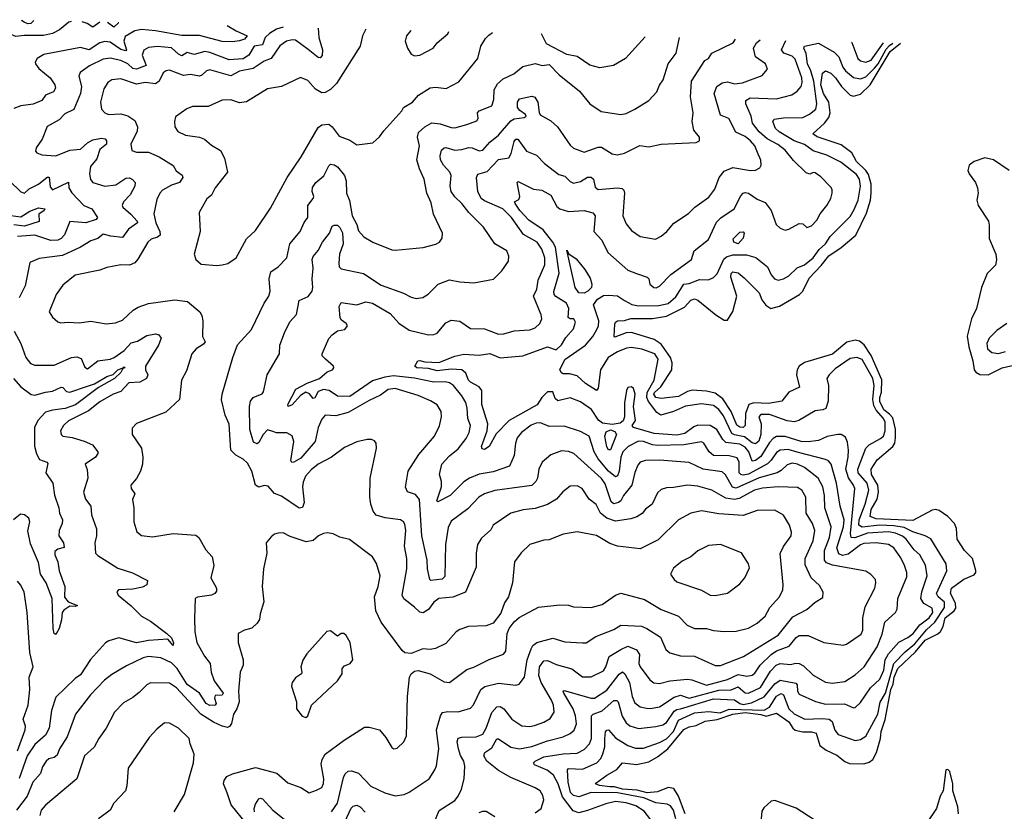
# Model space of a CAD drawing. Extents: x 1552294 to 1694791, y 811929 to 917222.
# Tile 640 of 643: x 1683688 to 1689317, y 909878 to 914407. Entities that reach past the tile are written whole.
import ezdxf

# ---------------------------------------------------------------- set-up
doc = ezdxf.new("R2010")
doc.units = 0

msp = doc.modelspace()

# ---------------------------------------------------------------- linework, layer by layer
at = {"layer": '0CON10XD'}
for points in [[(1683982.1, 914396.3), (1683967.7, 914392.3), (1683915, 914348.5), (1683875, 914328.6), (1683822.8, 914317.2), (1683712.5, 914317.5), (1683665, 914310.6), (1683595, 914341.2), (1683561.2, 914395), (1683543.8, 914407.2)], [(1684874.8, 914373), (1684925, 914342.7), (1684987.8, 914315), (1684972.9, 914295), (1684944, 914286), (1684905, 914280.5), (1684845, 914282.9), (1684715, 914317.3), (1684615, 914317), (1684465, 914344.1), (1684385, 914351.6), (1684345, 914342.5), (1684289.8, 914310.2), (1684283, 914285), (1684298, 914235), (1684295, 914229.4), (1684265, 914237), (1684205, 914277.8), (1684175, 914282.7), (1684145, 914274.2), (1684085, 914235.2), (1684035, 914247.1), (1683825, 914207.9), (1683787.1, 914185), (1683775.7, 914165), (1683778.1, 914155), (1683797.1, 914127.1), (1683861.5, 914075), (1683888.2, 914035), (1683891.5, 914015), (1683880.8, 913995), (1683835.5, 913974.5), (1683814.4, 913945.6), (1683765.3, 913924.7), (1683695, 913914.5), (1683655, 913898.9)], [(1683767.6, 914401.6), (1683751.2, 914385), (1683735, 914383.5), (1683713.5, 914393.5), (1683698.4, 914403.3)], [(1684145.6, 914392.2), (1684105, 914364), (1684073.8, 914385), (1684045.6, 914394.7)], [(1684255, 914389.4), (1684251.7, 914388.3), (1684225, 914363.5), (1684189.5, 914391.1)], [(1685395, 914359.3), (1685397.2, 914305), (1685418.2, 914235), (1685417.6, 914202.4), (1685405, 914188.9), (1685395, 914190.9), (1685337.5, 914237.5), (1685265, 914289.3), (1685245, 914292.5), (1685213.8, 914285), (1685175, 914256.7), (1685125, 914185.9), (1685085, 914170), (1685022.3, 914127.7), (1684945, 914111.8), (1684895, 914086.7), (1684775, 914120), (1684755, 914115.4), (1684729.4, 914090.6), (1684715.2, 914084.8), (1684665, 914092.9), (1684625, 914087.3), (1684545, 914118.5), (1684525, 914114.5), (1684507.4, 914102.6), (1684484.7, 914055), (1684465, 914039.5), (1684405, 914048.7), (1684355, 914037.5), (1684265, 914069.6), (1684215, 914062.7), (1684191.3, 914048.7), (1684168, 914012), (1684149.6, 913935), (1684155, 913896.2), (1684174.7, 913874.7), (1684194.6, 913864.6), (1684265, 913868.8), (1684305, 913856.7), (1684345, 913829.5), (1684361.8, 913795), (1684359.8, 913770.2), (1684323.8, 913695), (1684328.7, 913658.7), (1684355, 913649.1), (1684425, 913648.4), (1684485, 913621.8), (1684565, 913572.5), (1684582.8, 913542.8), (1684617.3, 913517.3), (1684620.5, 913505), (1684600.8, 913475), (1684555, 913461.1), (1684505, 913431.5), (1684489.1, 913415), (1684471.6, 913378.4), (1684453.8, 913296.2), (1684465.6, 913245), (1684489.7, 913195), (1684490.4, 913175), (1684475, 913163.3), (1684438.9, 913151.1), (1684419.5, 913135), (1684363.5, 913036.5), (1684345, 913015.5), (1684316.3, 913003.7), (1684265, 913004.6), (1684185, 912990), (1684145, 912974.4), (1684005, 912946), (1683935, 912888), (1683895.5, 912835), (1683856.2, 912735), (1683875.6, 912705.6), (1683905, 912679.2), (1683922.4, 912672.4), (1683965, 912677.1), (1684026.8, 912673.2), (1684095, 912683.3), (1684182.7, 912667.3), (1684235, 912672.2), (1684275, 912688.1), (1684337.1, 912745), (1684365, 912762.9), (1684425, 912783.8), (1684575, 912804.6), (1684648, 912795), (1684718.1, 912735), (1684728.9, 912715), (1684734.5, 912685), (1684732, 912595), (1684748, 912565), (1684739.4, 912550.6), (1684697.5, 912525), (1684672.5, 912495), (1684641.7, 912398.3), (1684613.1, 912345), (1684601.2, 912235), (1684522.5, 912162.5), (1684355, 912097.5), (1684330.3, 912069.7), (1684330.8, 912035), (1684384.2, 911955), (1684392, 911905), (1684390, 911865), (1684378.8, 911825), (1684355, 911783.3), (1684322.5, 911745), (1684325.8, 911725), (1684345.5, 911695), (1684332.7, 911662.7), (1684340.6, 911615), (1684340.6, 911535), (1684357.6, 911477.6), (1684385, 911457.1), (1684447.9, 911447.9), (1684565, 911468.5), (1684695, 911457.5), (1684712, 911445), (1684751.9, 911375), (1684788.1, 911335), (1684798.1, 911285), (1684781.1, 911215), (1684812.9, 911155), (1684812.7, 911137.3), (1684804, 911125), (1684785, 911115.6), (1684705, 911104), (1684690, 911095), (1684686.9, 910983.1), (1684689.4, 910905), (1684700.5, 910845), (1684745.2, 910765.2), (1684777.5, 910725), (1684783.1, 910675), (1684800, 910625), (1684851.6, 910555), (1684846.2, 910543.8), (1684805, 910541.5), (1684802.4, 910525), (1684811.2, 910495), (1684805, 910485.5), (1684775, 910484.3), (1684754.7, 910494.7), (1684716.1, 910555), (1684645, 910604.4), (1684588.5, 910695), (1684555, 910727.5), (1684495, 910757.3), (1684425, 910764.7), (1684393.4, 910756.6), (1684299.2, 910710.8), (1684215, 910661.4), (1684171.7, 910628.3), (1684092.4, 910545), (1684006.4, 910435), (1683991.7, 910391.7), (1683959.5, 910305), (1683915.8, 910235), (1683901.2, 910198.8), (1683885, 910185.9), (1683855, 910178.8), (1683839.1, 910165), (1683817.7, 910132.3), (1683805.7, 910094.3), (1683762.1, 910045), (1683730.3, 909965), (1683669.2, 909885)], [(1685194.7, 914364.6), (1685155, 914353.2), (1685115, 914328.3), (1685091, 914305), (1685075.8, 914264.2), (1685028.2, 914255), (1684997.6, 914205), (1684965, 914184), (1684885, 914178.3), (1684775, 914219.6), (1684745.7, 914224.3), (1684685, 914207.5), (1684645, 914219.6), (1684615, 914200.3), (1684595, 914210), (1684555, 914245.2), (1684475, 914254.7), (1684425, 914247.3), (1684397.3, 914232.7), (1684388.2, 914205), (1684411.3, 914145), (1684355, 914123.2), (1684335, 914128.8), (1684305, 914155.2), (1684265, 914173.3), (1684205, 914186.5), (1684165, 914180.7), (1684086.7, 914143.3), (1684032.5, 914105), (1684026.2, 914085), (1684040.8, 914025), (1684035.2, 913984.8), (1683997.4, 913892.6), (1683945, 913868.5), (1683912.9, 913835), (1683845, 913796.7), (1683815.6, 913724.4), (1683781.1, 913675), (1683777.3, 913655), (1683785.6, 913645), (1683815, 913633.1), (1683895, 913629), (1683975, 913661.2), (1684035, 913665.5), (1684075, 913703.3), (1684105, 913719.4), (1684155, 913729.3), (1684176, 913726), (1684184.4, 913715), (1684184.3, 913695), (1684145.7, 913664.3), (1684128.2, 913611.8), (1684093.1, 913566.9), (1684086, 913525), (1684093.4, 913493.4), (1684106.2, 913476.2), (1684175, 913454.7), (1684237.1, 913462.9), (1684295, 913501.1), (1684315, 913502.2), (1684333.4, 913493.4), (1684347.1, 913475), (1684345.6, 913455), (1684318.6, 913405), (1684281.8, 913365), (1684273.5, 913345), (1684276.7, 913335), (1684323.9, 913295), (1684360, 913255), (1684360.5, 913245), (1684310.4, 913209.6), (1684275, 913160.7), (1684207.8, 913167.8), (1684165, 913180.6), (1684134, 913156), (1684095, 913142.9), (1684035, 913105.9), (1683932.2, 913057.8), (1683798.5, 913041.5), (1683745, 913017.5), (1683719.1, 912885), (1683685, 912815.6)], [(1685666.4, 914352.1), (1685647.9, 914315), (1685634.4, 914255), (1685498.8, 914041.2), (1685465, 914007.8), (1685435, 913990.8), (1685415, 913988), (1685379.8, 914009.8), (1685335, 914058.9), (1685293, 914077), (1685185, 914025.6), (1685105, 914011.9), (1684985, 913938.1), (1684945, 913932), (1684895, 913948.9), (1684845, 913946.9), (1684765, 913910.6), (1684675, 913910), (1684643, 913897), (1684578.8, 913851.2), (1684571.9, 913825), (1684574.3, 913795), (1684591.7, 913768.3), (1684635, 913745.6), (1684715, 913735.6), (1684744.5, 913724.5), (1684785, 913689.2), (1684835, 913659.2), (1684859.1, 913615), (1684876, 913535), (1684805.4, 913444.6), (1684785, 913402.9), (1684758.3, 913381.7), (1684714.2, 913305), (1684718.6, 913195), (1684685.7, 913065), (1684694.5, 913034.5), (1684725, 913009.2), (1684815, 913000), (1684845, 913004.2), (1684877.4, 913012.6), (1684924.6, 913045.4), (1684985, 913153.3), (1685035, 913200.8), (1685120.9, 913329.1), (1685216.4, 913503.6), (1685296.6, 913623.4), (1685395, 913790.5), (1685415, 913805.6), (1685455, 913808.6), (1685473.8, 913793.8), (1685515, 913741.4), (1685575, 913717.1), (1685615, 913691.9), (1685707.3, 913702.7), (1685745, 913736.2), (1685768.7, 913771.3), (1685872.9, 913885), (1685882.5, 913905), (1685932.7, 913935), (1685968.1, 913975), (1686035, 914016.9), (1686065, 914020.4), (1686126.6, 914013.4), (1686199.3, 914050.7), (1686306.7, 914185), (1686324.4, 914255), (1686351.2, 914298.8), (1686370.7, 914319.3), (1686391.8, 914333)], [(1685923.2, 914345.3), (1685900, 914315), (1685892.5, 914285), (1685904.2, 914244.2), (1685925, 914210), (1685945, 914200.8), (1685975, 914204.3), (1686051.2, 914245), (1686073.8, 914275), (1686135, 914326.2), (1686141.1, 914339.6)], [(1687264, 914309.9), (1687151.2, 914185), (1687082.5, 914145), (1687005, 914132), (1686947, 914147), (1686875, 914195.8), (1686815, 914208.8), (1686699.7, 914269.7), (1686671.5, 914325.6)], [(1685470.6, 909875), (1685505, 909925.6), (1685538.5, 910071.5), (1685547.8, 910092.2), (1685565, 910108.1), (1685585, 910110.6), (1685625, 910097.5), (1685695, 910022.3), (1685775, 909984.6), (1685835, 909966.2), (1685885, 909975.6), (1685915, 909988.9), (1686029.2, 910065), (1686061.9, 910115), (1686071.2, 910138.8), (1686083.3, 910235), (1686070.4, 910345), (1686092.9, 910425), (1686105.3, 910444.7), (1686135, 910450.3), (1686195, 910447.3), (1686265, 910467.8), (1686282.6, 910487.4), (1686324.2, 910575.8), (1686346.9, 910593.1), (1686425, 910612.2), (1686525, 910600.5), (1686543.6, 910606.4), (1686574.6, 910645.4), (1686589, 910745), (1686611.8, 910808.2), (1686622.4, 910827.6), (1686645, 910844.7), (1686735, 910869.6), (1686805, 910847.5), (1686905, 910842.5), (1686927.3, 910842.7), (1686981.3, 910878.7), (1687085, 910918.2), (1687125, 910943.1), (1687242.8, 910937.2), (1687272.9, 910925), (1687352.2, 910875), (1687381.9, 910805), (1687405.4, 910785.4), (1687465, 910768.5), (1687545.3, 910765.3), (1687665, 910711.8), (1687695, 910712), (1687826.4, 910763.6), (1688024.1, 910885.9), (1688108.5, 910991.5), (1688187.6, 911032.4), (1688236, 911075), (1688279.1, 911100.9), (1688281.2, 911131.2), (1688261.2, 911171.2), (1688213.5, 911213.5), (1688179.1, 911289.1), (1688177.8, 911325), (1688223.6, 911426.4), (1688233.2, 911485), (1688220.8, 911525), (1688185.3, 911585), (1688182.9, 911675), (1688159.6, 911715), (1688135, 911731.2), (1688025, 911734), (1687935, 911728), (1687889.5, 911715), (1687802.1, 911667.9), (1687775, 911662.3), (1687725, 911669.8), (1687645.9, 911715.9), (1687565, 911738.2), (1687505, 911744.6), (1687425, 911730.4), (1687385, 911729.4), (1687355, 911718.6), (1687335, 911700.6), (1687303.8, 911636.2), (1687265, 911607.8), (1687247.1, 911582.9), (1687216.9, 911563.1), (1687182, 911552), (1687095, 911538.4), (1687045, 911555.3), (1687007.8, 911585), (1686983, 911633), (1686944.5, 911665), (1686903.1, 911725), (1686875, 911740.9), (1686835, 911739.4), (1686793.2, 911706.8), (1686756, 911664), (1686706, 911634), (1686635, 911610.4), (1686566.7, 911603.3), (1686495, 911584.5), (1686395.7, 911515), (1686380.5, 911489.5), (1686328.9, 911441.1), (1686304.3, 911405), (1686296.9, 911355), (1686297.1, 911275), (1686237.1, 911132.9), (1686165, 911103.2), (1686084.2, 911095.8), (1686055.8, 911074.2), (1686025, 911032.7), (1685995, 911014.5), (1685975, 911017.8), (1685945, 911045.5), (1685884.8, 911094.8), (1685874.6, 911115), (1685901.5, 911265), (1685900.8, 911325), (1685887.7, 911395), (1685894.7, 911485), (1685890.4, 911520.4), (1685881.9, 911535), (1685865, 911545.4), (1685778, 911558), (1685725, 911573.1), (1685707.8, 911595), (1685695.5, 911635), (1685690, 911675), (1685690.9, 911785), (1685727.5, 911955), (1685726, 911985), (1685717, 911997), (1685700, 912005), (1685675, 912005.8), (1685615, 911992.9), (1685545, 911958.9), (1685470.8, 911905), (1685395, 911864.6), (1685355, 911832.9), (1685322, 911795), (1685307.9, 911762.1), (1685304.7, 911734.7), (1685313.3, 911645), (1685305, 911615.7), (1685285, 911613.2), (1685185, 911680.6), (1685145, 911696.4), (1685108.3, 911738.3), (1685085, 911742.5), (1685055, 911733.5), (1685035, 911744.4), (1685015.5, 911824.5), (1684989.4, 911869.4), (1684965, 911893.1), (1684923.6, 911915), (1684895.3, 911945), (1684885, 912092.5), (1684861.5, 912145), (1684841.8, 912231.8), (1684844.7, 912265), (1684905.6, 912475), (1684933.4, 912546.6), (1685013.1, 912635), (1685084.7, 912785.3), (1685112.7, 912825), (1685119.5, 912855), (1685114.6, 912925.4), (1685123.1, 912965), (1685166.2, 912993.8), (1685215.5, 913045), (1685232, 913125), (1685291.6, 913195), (1685313.5, 913246.5), (1685335.6, 913275), (1685334.6, 913345), (1685366.3, 913383.6), (1685368.8, 913395), (1685360.4, 913425), (1685362.4, 913447.6), (1685381.1, 913475), (1685426.2, 913513.8), (1685455, 913572), (1685465, 913580), (1685485, 913577.5), (1685505.3, 913565.3), (1685545.4, 913515), (1685553.4, 913485), (1685556.9, 913415), (1685573.7, 913373.7), (1685588.3, 913285), (1685614.7, 913235), (1685625, 913198.8), (1685655.6, 913165.6), (1685706.7, 913135), (1685815, 913091.4), (1685835, 913088.6), (1685995, 913104.4), (1686067.4, 913122.6), (1686087.5, 913135), (1686102.4, 913157.6), (1686105.5, 913185), (1686053.1, 913295), (1686039.8, 913359.8), (1686015.4, 913415.4), (1685999.5, 913495), (1685973.3, 913553.3), (1685958.9, 913605), (1685973.9, 913685), (1685962.7, 913735), (1685967.9, 913762.1), (1686004.4, 913795), (1686045, 913817.3), (1686091.5, 913811.5), (1686155, 913790), (1686175, 913789.1), (1686243.4, 913806.6), (1686300.9, 913829.1), (1686308.8, 913841.2), (1686305.8, 913875), (1686315.6, 913885), (1686386.2, 913915), (1686398.6, 913951.4), (1686400, 914005), (1686419.5, 914040.5), (1686451.7, 914068.3), (1686512.6, 914097.4), (1686565, 914138.6), (1686635, 914157.1), (1686675, 914146), (1686715, 914151.2), (1686771.7, 914091.7), (1686888, 913998), (1686947.5, 913925), (1687011.7, 913881.7), (1687125, 913865.6), (1687155, 913870), (1687205, 913894.4), (1687285, 913945.7), (1687330.9, 913995), (1687345, 914033.3), (1687367.5, 914062.5), (1687396.2, 914153.8), (1687441.5, 914215), (1687459.2, 914304.8)], [(1685969.6, 911920.4), (1686059.5, 912025), (1686087.2, 912082.8), (1686100, 912135), (1686098.1, 912165), (1686073.8, 912203.8), (1686037, 912227), (1685965, 912258), (1685835, 912296.8), (1685795, 912292.3), (1685751.3, 912258.7), (1685685, 912228.2), (1685565, 912159.3), (1685495, 912141.4), (1685434.4, 912145), (1685415, 912121.5), (1685394.3, 912075), (1685376.6, 911995), (1685295, 911899.1), (1685255, 911876.2), (1685244.3, 911874.3), (1685238.8, 911885), (1685254.6, 911995), (1685245, 912027.1), (1685215, 912043.8), (1685155, 912043.2), (1685135, 912050.5), (1685105, 912060.5), (1685080, 912035), (1685055, 911988.8), (1685045, 911981.2), (1685025, 911990), (1685003, 912063), (1685002.1, 912195), (1685007.8, 912225), (1685022, 912245), (1685073.3, 912266.7), (1685081.7, 912278.3), (1685103.5, 912375), (1685172.5, 912495), (1685175.9, 912545), (1685200.9, 912615), (1685231.7, 912678.3), (1685270.2, 912719.8), (1685285, 912800), (1685336.9, 912823.1), (1685360.5, 912855), (1685364.6, 912875), (1685359.3, 912925), (1685366.2, 912985), (1685359.6, 913035), (1685365, 913052), (1685395, 913087.5), (1685419.4, 913135), (1685458.8, 913185), (1685475, 913225.7), (1685485, 913231.9), (1685505, 913231.4), (1685518.7, 913218.7), (1685532.6, 913187.4), (1685536.6, 913125), (1685516.6, 913065), (1685512.2, 913015), (1685515, 912994.2), (1685525, 912981.9), (1685654.2, 912955), (1685755, 912887.9), (1685882.6, 912842.6), (1685925, 912819.2), (1685955, 912812.9), (1685992.7, 912817.3), (1686022.4, 912837.6), (1686080, 912895), (1686145, 912918.9), (1686205, 912906.7), (1686285, 912901.9), (1686396.8, 912923.2), (1686445, 912970), (1686482.1, 913025), (1686483.8, 913055), (1686472.9, 913085), (1686405, 913124.2), (1686339.4, 913219.4), (1686256.2, 913305), (1686216.2, 913355), (1686175, 913394.6), (1686154.1, 913425), (1686149.7, 913455), (1686155.3, 913515.3), (1686147.3, 913535), (1686110.9, 913575), (1686092.7, 913605), (1686090.8, 913629.2), (1686099.4, 913660.6), (1686114.2, 913675), (1686125, 913676.9), (1686175, 913661), (1686215, 913663.9), (1686255.3, 913675.3), (1686275, 913673.4), (1686315, 913656.2), (1686335, 913661.2), (1686375, 913706), (1686425, 913746.2), (1686495, 913829.3), (1686515, 913839.6), (1686571.8, 913848.2), (1686584, 913855), (1686580, 913865), (1686547.2, 913887.2), (1686534, 913905), (1686534.2, 913935.8), (1686546, 913954), (1686615, 913969.5), (1686633.4, 913963.4), (1686649.4, 913935), (1686656.9, 913876.9), (1686663.7, 913863.7), (1686725, 913828.2), (1686763.1, 913795), (1686835, 913689.4), (1686855, 913671.9), (1686915, 913649.5), (1686967.5, 913667.5), (1686995, 913678.2), (1687015, 913678.2), (1687075, 913638.9), (1687105, 913633.5), (1687145, 913642.7), (1687232.6, 913687.4), (1687285, 913680), (1687355, 913695.4), (1687555, 913704.8), (1687574.5, 913715), (1687575.4, 913735.4), (1687542.2, 913775), (1687532.5, 913825), (1687538.2, 913875), (1687522.1, 913965), (1687528, 914055), (1687605, 914173.8), (1687626.7, 914185), (1687644.2, 914215), (1687767.1, 914275), (1687781.1, 914296.2)], [(1686635, 909869.5), (1686670, 909895), (1686684.6, 909945), (1686679.6, 909969.6), (1686663.3, 909995), (1686635, 910013.1), (1686495, 910071.4), (1686425, 910112.9), (1686358.4, 910165), (1686341.4, 910195), (1686346.4, 910215), (1686388, 910242), (1686415, 910293.3), (1686425, 910292.2), (1686495, 910245.9), (1686545, 910235.3), (1686615, 910249.1), (1686705, 910281.4), (1686795, 910304.1), (1686835, 910322.7), (1686858, 910342), (1686871.5, 910378.5), (1686864.8, 910424.8), (1686851.9, 910465), (1686798.9, 910555), (1686795.8, 910565), (1686801.3, 910568.7), (1686955, 910526.3), (1686975, 910525.8), (1687045, 910571.1), (1687115, 910663.8), (1687135, 910675.5), (1687147.9, 910665), (1687174.7, 910615), (1687189.7, 910535), (1687205, 910500), (1687235, 910476), (1687270.6, 910469.4), (1687295, 910466.7), (1687345, 910476.6), (1687428.7, 910531.3), (1687465, 910543.8), (1687515.7, 910525.7), (1687685, 910571.1), (1687755, 910573), (1687795, 910590), (1687835, 910556.8), (1687855, 910555.2), (1687922.7, 910587.3), (1687980.1, 910679.9), (1688012.8, 910715), (1688035, 910724.3), (1688095, 910719.1), (1688125, 910726.2), (1688145, 910723.8), (1688170, 910710), (1688225, 910656.7), (1688295, 910616.4), (1688335, 910612.5), (1688405, 910621.1), (1688465, 910659.5), (1688516.5, 910705), (1688590.4, 910819.6), (1688619, 910891), (1688635, 910961.4), (1688694.5, 911015.5), (1688705.5, 911034.5), (1688709.3, 911095), (1688760.5, 911219.5), (1688760, 911245), (1688747.5, 911285), (1688725, 911329.1), (1688685, 911385.5), (1688655, 911405.2), (1688585, 911413.5), (1688515, 911411), (1688495, 911402.4), (1688425, 911348.7), (1688392.3, 911342.3), (1688371.1, 911351.1), (1688359.6, 911385), (1688398.6, 911505), (1688402, 911545), (1688378.1, 911625), (1688357.6, 911755), (1688326.4, 911865), (1688312.6, 911882.6), (1688295, 911891.8), (1688132.5, 911932.5), (1688082, 911948), (1688035, 911945.2), (1688015, 911930.8), (1687985, 911886.9), (1687962.9, 911867.1), (1687855, 911807.8), (1687825, 911801.2), (1687810, 911805), (1687802, 911815), (1687801.5, 911875), (1687790.2, 911900.2), (1687745, 911912), (1687655, 911913.8), (1687629.3, 911935), (1687599.5, 911985), (1687585, 911993.1), (1687485, 911974.8), (1687335, 911971.2), (1687305, 911975.6), (1687255, 911994.8), (1687225, 911995.7), (1687166.7, 911965), (1687136.7, 911935), (1687124.5, 911905), (1687116.1, 911823.9), (1687105, 911797.3), (1687095, 911791.2), (1687055, 911824.8), (1686995.9, 911895), (1686972.6, 911935), (1686943.3, 912025), (1686895, 912052), (1686801.2, 912081.2), (1686715, 912079.7), (1686665, 912100.3), (1686641.1, 912098.9), (1686612.2, 912087.8), (1686556.7, 912045), (1686532.2, 912015), (1686522.2, 911985), (1686515.4, 911914.6), (1686487.6, 911852.4), (1686395, 911820.4), (1686315, 911806.3), (1686258.5, 911785), (1686227.1, 911762.9), (1686149.5, 911685), (1686078.8, 911648.8), (1686072.9, 911655), (1686099.4, 911735), (1686099.3, 911765), (1686088.5, 911805), (1686100.4, 911865), (1686145, 911912.3), (1686195, 911952.3), (1686239.7, 912010.3), (1686258.4, 912045), (1686264.7, 912085), (1686250.6, 912125), (1686245.9, 912184.1), (1686237.9, 912217.9), (1686215.3, 912255), (1686168.2, 912315), (1686145, 912329.2), (1686120, 912335), (1686055, 912333.5), (1685945, 912355.7), (1685825, 912368.9), (1685775, 912361.7), (1685705, 912341), (1685575, 912251.5), (1685505, 912252.5), (1685457.5, 912285), (1685425, 912292.2), (1685395, 912280), (1685375, 912243.6), (1685365, 912239.5), (1685345, 912267.7), (1685324.3, 912275.7), (1685293.3, 912256.7), (1685245, 912204.7), (1685222.5, 912195), (1685220, 912205), (1685267.2, 912292.8), (1685331.6, 912328.4), (1685402, 912355), (1685445, 912392), (1685476.7, 912405), (1685483.3, 912415), (1685481.2, 912425), (1685436.7, 912465), (1685417.5, 912485), (1685417.5, 912495), (1685455, 912582.5), (1685473.3, 912605), (1685505, 912628), (1685547.5, 912635), (1685562, 912655), (1685555, 912669.2), (1685528.1, 912688.1), (1685520.7, 912700.7), (1685513.6, 912766.4), (1685525, 912790), (1685615, 912775.8), (1685667.1, 912792.9), (1685705, 912786.2), (1685805, 912726.8), (1685855, 912671.8), (1685915, 912631.1), (1686025, 912603.6), (1686055, 912605.6), (1686075, 912614.3), (1686125, 912673.3), (1686155, 912687.5), (1686205, 912683.1), (1686265, 912640), (1686345, 912638.8), (1686425, 912608.7), (1686455, 912609.6), (1686515, 912627.7), (1686605, 912632.9), (1686634, 912645), (1686661.7, 912668.3), (1686672.9, 912695), (1686668.9, 912718.9), (1686624.6, 912825), (1686643.5, 912865), (1686652.2, 912917.8), (1686689.7, 913005), (1686690.3, 913045), (1686673.6, 913095), (1686646.2, 913135), (1686568.8, 913178.8), (1686499.2, 913275), (1686449.4, 913325), (1686345, 913371.2), (1686326.9, 913385), (1686306.2, 913425), (1686298.8, 913505), (1686307.4, 913522.6), (1686360.5, 913539.5), (1686425, 913607.3), (1686485, 913616.7), (1686497.7, 913642.3), (1686515, 913710.8), (1686525, 913724.3), (1686535, 913722.9), (1686585, 913655.4), (1686642.2, 913632.2), (1686687.9, 913585), (1686771.1, 913521.1), (1686805, 913512.5), (1686835, 913481.5), (1686855, 913471.8), (1686895, 913481.2), (1686935, 913505.4), (1686955, 913506.5), (1686967.7, 913495), (1686978.2, 913448.2), (1686995.4, 913435.4), (1687105.9, 913445.9), (1687132.1, 913442.1), (1687142.4, 913432.4), (1687145.5, 913415.5), (1687136.4, 913285), (1687155, 913240), (1687185, 913200.6), (1687235, 913167.1), (1687322, 913152), (1687355, 913168.8), (1687387.3, 913195), (1687427.4, 913242.6), (1687512.3, 913297.7), (1687548.1, 913335), (1687628.3, 913391.7), (1687663, 913437), (1687687.5, 913505), (1687715, 913540.5), (1687765, 913561.5), (1687865.5, 913544.5), (1687895, 913545.8), (1687920, 913560), (1687927.5, 913575), (1687925.8, 913604.2), (1687906.7, 913646.7), (1687890, 913685), (1687866.2, 913715), (1687835, 913739.6), (1687783.1, 913763.1), (1687741.5, 913841.5), (1687695, 913860.6), (1687657.5, 913985), (1687673.5, 914025), (1687705, 914046.1), (1687735, 914052.5), (1687775, 914039.3), (1687821.2, 914045), (1687932.8, 914087.2), (1687963.8, 914125), (1687952, 914155), (1687895.5, 914195), (1687882.7, 914245), (1687900, 914275), (1687921.9, 914292.5)], [(1686265, 912332.9), (1686253.3, 912345), (1686238.1, 912385), (1686215, 912403.5), (1686155, 912408.8), (1686075, 912398.1), (1686025, 912412.2), (1685958.8, 912415), (1685947.1, 912425), (1685964.6, 912455), (1685975, 912458.2), (1686005, 912449.7), (1686085, 912445.3), (1686175, 912482.1), (1686226.8, 912493.2), (1686315, 912488.8), (1686375, 912496.9), (1686435, 912472.2), (1686565, 912483.2), (1686705, 912535.3), (1686755, 912518), (1686785, 912547.8), (1686811.1, 912588.9), (1686855, 912639.4), (1686866.4, 912676.4), (1686856.7, 912695), (1686835, 912696), (1686823.6, 912703.6), (1686827.3, 912755), (1686814.7, 912784.7), (1686752.7, 912822.7), (1686743.3, 912835), (1686742.4, 912852.4), (1686772.1, 912957.9), (1686751, 913105), (1686735.7, 913135), (1686680.6, 913205), (1686599.5, 913259.5), (1686546.5, 913315), (1686520.8, 913355), (1686517.5, 913365), (1686541.2, 913378.8), (1686547.8, 913395), (1686532.9, 913475), (1686538.3, 913481.7), (1686625, 913436.7), (1686672.3, 913432.3), (1686725, 913402.7), (1686759.4, 913339.4), (1686775, 913325.5), (1686825, 913310), (1686915, 913316.2), (1686965, 913302), (1686977.1, 913285), (1686969.4, 913195), (1687015.5, 913145), (1687050, 913075), (1687164.4, 912975), (1687214.2, 912955), (1687276.2, 912935), (1687284.3, 912925), (1687290, 912895), (1687312.9, 912875), (1687326.4, 912873.6), (1687345, 912883.5), (1687410.2, 912949.8), (1687528.1, 913035), (1687543.5, 913085), (1687625, 913150), (1687670.8, 913249.2), (1687696.3, 913273.7), (1687773.1, 913325), (1687810.4, 913399.6), (1687825, 913415.5), (1687835, 913419.1), (1687855, 913413.8), (1687905, 913380), (1687950.7, 913360.7), (1687984.4, 913315), (1688012.5, 913235), (1688035, 913214.2), (1688063.6, 913203.6), (1688085, 913208.8), (1688145, 913241.8), (1688165, 913238.6), (1688187.5, 913217.5), (1688215, 913228.1), (1688245, 913259.5), (1688263.5, 913296.5), (1688302.1, 913345), (1688325.6, 913385), (1688332.9, 913415), (1688332.5, 913435), (1688325, 913448.8), (1688268.6, 913508.6), (1688235, 913531.5), (1688225, 913533.1), (1688205, 913523.3), (1688185, 913530.4), (1688111.5, 913601.5), (1688065, 913660), (1688023.2, 913693.2), (1687962.1, 913725), (1687916.5, 913765), (1687877.9, 913815), (1687869.2, 913855), (1687840, 913925), (1687840, 913945), (1687865, 913960), (1688015, 913954.2), (1688102.4, 913977.6), (1688132.7, 913997.3), (1688155.4, 914025), (1688161.9, 914048.1), (1688160.5, 914075), (1688121, 914181), (1688105, 914198.4), (1688056.5, 914216.5), (1688043.1, 914235), (1688068.9, 914288.6)], [(1687438.5, 909835), (1687425.1, 909885.1), (1687409, 909909), (1687389.2, 909919.2), (1687325, 909927.4), (1687255.5, 909955), (1687105.3, 909984.7), (1686955, 909985.4), (1686885, 909961.1), (1686855, 909969.1), (1686836.4, 909986.4), (1686824.3, 910045.7), (1686820.4, 910115), (1686825, 910124.3), (1686905, 910120.4), (1686987.3, 910155), (1687009.7, 910180.3), (1687022.3, 910207.7), (1687032.6, 910247.4), (1687034.1, 910294.1), (1687036.7, 910333.3), (1687045, 910343.6), (1687055, 910343.8), (1687095, 910298.9), (1687165, 910255.3), (1687208.8, 910238.8), (1687255, 910240.5), (1687345, 910272.5), (1687385, 910293.7), (1687425.2, 910334.8), (1687455, 910400.2), (1687545, 910441.2), (1687625, 910449.8), (1687692.3, 910442.3), (1687745, 910462.2), (1687945, 910457.3), (1687975, 910474.8), (1688015, 910538.1), (1688041.7, 910551.7), (1688055.2, 910545), (1688085, 910465.3), (1688115, 910436.8), (1688176.1, 910406.1), (1688275, 910410.2), (1688315.8, 910405.8), (1688332.8, 910392.8), (1688348.1, 910341.9), (1688367.9, 910317.9), (1688465, 910283.1), (1688495, 910288.9), (1688525, 910308.9), (1688593.9, 910435), (1688607, 910503), (1688637.6, 910555), (1688685.6, 910724.4), (1688750, 910790), (1688805, 910835.7), (1688872.5, 910917.5), (1688920.1, 910959.9), (1688975.6, 911045), (1688976, 911075), (1688940, 911105), (1688930, 911125), (1688988, 911255), (1688985.4, 911295), (1688896.5, 911436.5), (1688865.7, 911455), (1688795, 911477.2), (1688745, 911502), (1688685, 911512), (1688605, 911515.3), (1688504.9, 911504.9), (1688485.7, 911515), (1688486.8, 911545), (1688522.6, 911635), (1688542.3, 911715), (1688533.4, 911755), (1688482.3, 911815), (1688479.2, 911835), (1688525, 911955.5), (1688545, 911975.3), (1688609.7, 912010.3), (1688625.8, 912025), (1688636.8, 912055), (1688635.9, 912105), (1688626.2, 912125), (1688583.8, 912173.8), (1688570.7, 912200.7), (1688564.8, 912235), (1688572.4, 912315), (1688566.3, 912355), (1688505, 912463.1), (1688475, 912475.3), (1688435, 912468.2), (1688349.9, 912410.1), (1688315, 912375.5), (1688302.7, 912355), (1688311.6, 912315), (1688309.2, 912225), (1688296.5, 912183.5), (1688280, 912175), (1688235, 912169.6), (1688143.3, 912115), (1688115, 912106.4), (1688075, 912111.8), (1687975, 912148.6), (1687925, 912148.8), (1687914.6, 912135), (1687928, 912095), (1687925, 912034), (1687913.3, 911996.6), (1687895, 911980.4), (1687875, 911987.3), (1687830.9, 912020.9), (1687775, 912031.4), (1687759.9, 912039.9), (1687711.8, 912141.8), (1687685, 912177.4), (1687655, 912199.6), (1687585, 912209.4), (1687495, 912196.4), (1687425, 912165.6), (1687353.3, 912145), (1687329.9, 912159.9), (1687282.5, 912222.5), (1687273.2, 912245), (1687275.4, 912275), (1687315.6, 912345), (1687338.9, 912465), (1687318.9, 912495), (1687245, 912523.1), (1687185, 912532.1), (1687157.1, 912527.1), (1687105, 912507.4), (1687052.7, 912475), (1687008.7, 912405), (1686995, 912300), (1686985, 912286.7), (1686923.6, 912325), (1686875, 912368.8), (1686831.8, 912381.8), (1686795, 912381.8), (1686785, 912387.1), (1686776.2, 912405), (1686805, 912463.2), (1686922.7, 912545), (1686964.2, 912595), (1686987.8, 912635), (1686997, 912655), (1686999, 912685), (1686969, 912775), (1686991.5, 912808.5), (1687025, 912829.2), (1687055, 912832.1), (1687105, 912827.5), (1687145, 912800.3), (1687188.1, 912778.1), (1687225, 912771.1), (1687342.5, 912772.5), (1687395, 912784.4), (1687439.1, 912820.9), (1687485, 912894.4), (1687515, 912897.3), (1687575, 912920.4), (1687625, 912919.6), (1687655, 912931.9), (1687675, 912954.2), (1687713.4, 913036.6), (1687729.6, 913050.4), (1687765, 913061.3), (1687842.7, 913062.7), (1687896, 913046), (1687964.1, 912994.1), (1687985, 912947.5), (1688004.2, 912925), (1688025, 912917.8), (1688055, 912924.5), (1688085, 912941.8), (1688133.1, 912986.9), (1688175, 913005.3), (1688225, 913044.7), (1688258.4, 913091.6), (1688295, 913124.8), (1688322.3, 913167.7), (1688435, 913281.8), (1688459.6, 913320.4), (1688482.2, 913375), (1688494.4, 913455), (1688489, 913495), (1688471.3, 913521.3), (1688382.9, 913592.9), (1688303, 913633), (1688225, 913656.2), (1688175, 913693.3), (1688115, 913714.8), (1688029.6, 913765), (1688009.7, 913785), (1687993.3, 913825), (1688002.3, 913837.7), (1688055, 913845.8), (1688165, 913847.5), (1688203.5, 913866.5), (1688238.8, 913895), (1688244.7, 913925), (1688228.6, 914055), (1688211.5, 914115), (1688191.6, 914155), (1688184.1, 914214.1), (1688171.6, 914245), (1688174.6, 914255), (1688255, 914273.4), (1688345, 914221.8), (1688371.4, 914195), (1688393.9, 914135), (1688408.4, 914115), (1688455, 914077.1), (1688495, 914068), (1688525, 914079.4), (1688575, 914129.5), (1688595.6, 914155), (1688641.4, 914238.6), (1688660.1, 914259.9), (1688680.6, 914273.1)], [(1687615, 912282.3), (1687533, 912287), (1687505, 912279.8), (1687455, 912252.2), (1687355, 912239.2), (1687325, 912246.4), (1687313.1, 912265), (1687317.6, 912275), (1687352.9, 912307.1), (1687416.7, 912403.3), (1687418.1, 912445), (1687409.6, 912475), (1687355, 912551.6), (1687315, 912578.1), (1687185, 912617.7), (1687154.5, 912615.5), (1687090.8, 912590.8), (1687086.2, 912596.2), (1687090.9, 912665), (1687093.7, 912676.3), (1687105, 912684.4), (1687145, 912686.9), (1687182.7, 912697.3), (1687305, 912698.5), (1687385, 912712), (1687487.8, 912762.2), (1687525, 912802.7), (1687545, 912810.4), (1687565, 912802.1), (1687668.2, 912718.2), (1687715, 912688.6), (1687735, 912687.5), (1687765, 912738.1), (1687787, 912825), (1687754.5, 912935), (1687755.7, 912954.3), (1687765, 912965.3), (1687795, 912959.7), (1687830.2, 912930.2), (1687915.1, 912845.1), (1687931.2, 912805), (1687953.5, 912773.5), (1687982.2, 912755), (1688031.3, 912768.7), (1688145.4, 912835), (1688165.2, 912855), (1688201.2, 912928.8), (1688269.7, 913000.3), (1688313.4, 913056.6), (1688385, 913103.8), (1688468.3, 913175), (1688529.7, 913300.3), (1688552.5, 913375), (1688556.7, 913416.7), (1688556.1, 913466.1), (1688540.9, 913520.9), (1688524.6, 913545), (1688472.2, 913595), (1688445.7, 913645.7), (1688385, 913691), (1688247.6, 913737.6), (1688223.3, 913755), (1688289.8, 913815), (1688313.3, 913846.7), (1688322.2, 913875), (1688314.9, 913935), (1688284.1, 913984.1), (1688268.2, 914035), (1688278.5, 914101.5), (1688295, 914114.6), (1688325, 914102.1), (1688352.8, 914075), (1688386, 914025), (1688435, 913974.8), (1688455, 913970.2), (1688495, 913980.4), (1688551, 914035), (1688665.4, 914225), (1688724.2, 914272)], [(1688444, 914278.6), (1688445.9, 914275.9), (1688479.2, 914185), (1688495, 914172), (1688525, 914163.3), (1688555.7, 914175), (1688626.8, 914274.3)], [(1689345, 913544.2), (1689256, 913606), (1689205, 913616.7), (1689145, 913596.8), (1689116.5, 913575), (1689109.1, 913545), (1689115.6, 913525), (1689152.3, 913475), (1689163.8, 913445), (1689167.3, 913415), (1689160.3, 913375), (1689167.2, 913345), (1689226.5, 913255), (1689231.4, 913231.4), (1689230, 913155), (1689269.7, 913065), (1689273.1, 913033.1), (1689266.4, 913003.6), (1689220, 912955), (1689186.9, 912875), (1689157.5, 912755), (1689129.6, 912695), (1689105, 912596.7), (1689113.5, 912535), (1689137.2, 912455), (1689145.3, 912405), (1689155, 912390.7), (1689176.7, 912376.7), (1689225, 912376.1), (1689305, 912415.2), (1689405, 912438.8)], [(1683630, 913485), (1683695, 913421.9), (1683715, 913414.2), (1683741, 913439), (1683795, 913466.7), (1683845, 913507.1), (1683856, 913506), (1683861.4, 913451.4), (1683875, 913434.6), (1683967, 913477), (1683968.4, 913445), (1683986.1, 913416.1), (1684055, 913343.6), (1684100, 913325), (1684133.1, 913275), (1684125.8, 913265), (1684065, 913244.2), (1683975, 913253.1), (1683942.9, 913177.1), (1683924.2, 913155.8), (1683905.7, 913145.7), (1683865, 913143.2), (1683775, 913173.6), (1683675, 913166.9)], [(1683636.2, 913286.2), (1683695, 913279.6), (1683745, 913312.7), (1683795, 913330.8), (1683830.8, 913325), (1683827.1, 913315), (1683797.8, 913295), (1683798.3, 913251.7), (1683716, 913226), (1683655, 913233.8)], [(1687795, 913124.4), (1687770, 913135), (1687766.1, 913153.9), (1687805, 913190.8), (1687825, 913193.8), (1687830.8, 913185), (1687825, 913157.5), (1687795, 913124.4)], [(1686915, 912842), (1686885, 912844.8), (1686864.2, 912875), (1686815, 913088.8), (1686828.1, 913068.1), (1686869.3, 913039.3), (1686918.8, 912978.8), (1686948.6, 912928.6), (1686959.8, 912895), (1686956.3, 912875), (1686936.6, 912853.4), (1686915, 912842)], [(1683655.3, 912625.3), (1683694.5, 912555), (1683722.5, 912475), (1683749.8, 912439.8), (1683775, 912430.4), (1683885, 912430), (1683984.7, 912475.3), (1684015, 912478.9), (1684038.8, 912468.8), (1684060.2, 912420.2), (1684075, 912410.5), (1684135, 912455.3), (1684205, 912465.3), (1684227.5, 912475), (1684285, 912514), (1684325, 912559.2), (1684361.9, 912568.1), (1684415, 912600.5), (1684465, 912610.8), (1684484.1, 912604.1), (1684496.7, 912585), (1684480.8, 912545), (1684407.8, 912425), (1684407.3, 912405), (1684419.4, 912375), (1684413.3, 912355), (1684375, 912334.2), (1684310.7, 912329.3), (1684265, 912279.4), (1684222.9, 912265), (1684145, 912220.9), (1684080.1, 912169.9), (1683967.6, 912112.4), (1683937.5, 912085), (1683920.8, 912055), (1683924, 912035), (1683933.8, 912025), (1683987.8, 912017.8), (1684056.4, 911996.4), (1684104.7, 911974.7), (1684134.4, 911935), (1684134.4, 911925), (1684120.6, 911905), (1684062, 911865), (1684073, 911833), (1684077.8, 911785), (1684052.2, 911705), (1684064.4, 911665), (1684094.5, 911625), (1684097.8, 911575), (1684126.7, 911495), (1684126.5, 911455), (1684118.1, 911415), (1684121.9, 911355), (1684135, 911341.1), (1684249.2, 911269.1), (1684332.3, 911242.3), (1684418.1, 911198.1), (1684414.2, 911175), (1684389.5, 911160.5), (1684335, 911150), (1684252.5, 911145), (1684243.3, 911135), (1684250, 911115), (1684324.6, 911054.6), (1684384, 910995), (1684435, 910966.7), (1684528.2, 910895), (1684555, 910870), (1684566.8, 910843.2), (1684565, 910826.7), (1684534, 910864), (1684425, 910855.5), (1684355, 910841.8), (1684255, 910870.4), (1684197.1, 910852.9), (1684178.4, 910841.6), (1684092.8, 910747.2), (1684035, 910658.8), (1684005, 910638.8), (1683895, 910532), (1683870, 910455), (1683856.6, 910353.4), (1683834.5, 910315), (1683775, 910261.1), (1683729.6, 910195), (1683685, 910066.6)], [(1689330.9, 912669.1), (1689275, 912630), (1689230, 912585), (1689217.5, 912555), (1689221.2, 912525), (1689245, 912503.9), (1689285, 912498.4), (1689325, 912508.9)], [(1687492.6, 909865), (1687454.7, 909965), (1687428.2, 910008.2), (1687395, 910013.9), (1687335, 909990.5), (1687275, 909984.6), (1687218.6, 909998.6), (1687135, 910004.9), (1687088.8, 910018.8), (1687061.6, 910018.4), (1687003.1, 910026.9), (1686979.4, 910035), (1686981.1, 910038.9), (1687045, 910085.8), (1687102.1, 910117.9), (1687133.5, 910156.5), (1687215, 910146.4), (1687285, 910162.1), (1687335, 910190), (1687394.1, 910235), (1687485, 910347), (1687515, 910361.5), (1687555, 910370), (1687607.5, 910395), (1687676.1, 910403.9), (1687764.9, 910435.1), (1687835, 910443.2), (1687925, 910432.5), (1687955, 910422.7), (1688015, 910440.5), (1688085, 910390.4), (1688107.2, 910355), (1688122.3, 910342.3), (1688165, 910333.7), (1688214, 910334), (1688240.9, 910325), (1688262.3, 910255), (1688298.5, 910228.5), (1688360.1, 910200.1), (1688405, 910164.2), (1688432.5, 910152.5), (1688515, 910150.6), (1688545, 910159.5), (1688565.4, 910174.6), (1688587.2, 910215), (1688610.3, 910295), (1688613.8, 910335), (1688636.5, 910403.5), (1688668.2, 910575), (1688681, 910605), (1688686.6, 910645), (1688709.4, 910695), (1688808.8, 910791.2), (1688865, 910857.2), (1688936.6, 910893.4), (1688952.5, 910907.5), (1688968.5, 910935), (1688980, 910985), (1689030.7, 911025), (1689039.2, 911040.8), (1689039, 911069), (1689009.7, 911125), (1689015.3, 911154.7), (1689085, 911207.2), (1689145, 911230.9), (1689154.5, 911245), (1689153.6, 911256.4), (1689134.6, 911325), (1689090.4, 911370.4), (1689047.7, 911435), (1689043.6, 911496.4), (1689033.1, 911525), (1688995.3, 911565), (1688945, 911598.6), (1688925, 911604.7), (1688905, 911601.3), (1688795, 911542.2), (1688585, 911551.3), (1688549.6, 911565), (1688555.8, 911605), (1688591.1, 911665), (1688597.6, 911705), (1688593.4, 911745), (1688558.7, 911805), (1688555.2, 911835), (1688590.1, 911889.9), (1688680.4, 911965), (1688690.9, 911985), (1688695.3, 912014.7), (1688695.4, 912065), (1688679.1, 912129.1), (1688661.2, 912151.2), (1688627.5, 912175), (1688605, 912222.9), (1688604.8, 912245), (1688615, 912275.5), (1688617.1, 912347.1), (1688555.5, 912485.5), (1688516.8, 912546.8), (1688488.6, 912568.6), (1688465, 912573.2), (1688417.5, 912562.5), (1688335, 912494.1), (1688174.9, 912445.1), (1688145, 912425.3), (1688132.5, 912405), (1688129.6, 912375), (1688145.6, 912304.4), (1688085, 912276.4), (1688045, 912224.6), (1687968.8, 912211.2), (1687885.4, 912214.6), (1687856.9, 912205), (1687837.2, 912155), (1687835.2, 912084.8), (1687825.1, 912074.9), (1687805, 912076.5), (1687788.4, 912088.4), (1687756.1, 912166.1), (1687708, 912238), (1687665, 912270.8), (1687615, 912282.3)], [(1683653, 912355), (1683695, 912306.2), (1683752.9, 912262.9), (1683775, 912258.9), (1683835, 912276.5), (1683875, 912281.2), (1683925, 912304.4), (1683935, 912302.9), (1683955, 912280.4), (1683975, 912276.5), (1684075, 912309.7), (1684116.1, 912323.9), (1684185, 912366), (1684222, 912378), (1684248.6, 912405), (1684282.6, 912417.4), (1684285, 912423.3), (1684288.1, 912415), (1684277.8, 912412.2), (1684265, 912389.7), (1684229.5, 912355), (1684137.5, 912302.5), (1684006.1, 912203.9), (1683947.8, 912182.2), (1683875, 912174.1), (1683835, 912161.1), (1683791.1, 912115), (1683772.2, 912075), (1683772, 911968), (1683783.2, 911923.2), (1683801.4, 911891.4), (1683842, 911875), (1683847.6, 911867.6), (1683837.5, 911815), (1683877.9, 911755), (1683887.4, 911687.4), (1683911.1, 911615), (1683914.5, 911584.5), (1683932.9, 911545), (1683931.4, 911525), (1683913.5, 911485), (1683910.5, 911455), (1683937.5, 911415), (1683942.5, 911387.5), (1683905, 911378.8), (1683889.2, 911365), (1683888, 911345), (1683905.6, 911305.6), (1683912.4, 911255), (1683946.6, 911165), (1683943.1, 911103.1), (1683965, 911077.5), (1684017.5, 911055), (1684005, 911049.2), (1683975, 911051.9), (1683939.9, 911030.1), (1683930.4, 911015), (1683926.9, 910973.1), (1683913.3, 910925), (1683895, 910889.2), (1683885, 910895.8), (1683878.1, 910925), (1683873.5, 911095), (1683839.3, 911185), (1683806.5, 911235), (1683795, 911301.2), (1683748.6, 911408.6), (1683733.3, 911483.3), (1683745.3, 911535), (1683740, 911555), (1683715, 911575.2), (1683691.7, 911578.3), (1683652.6, 911545)], [(1687315.4, 909805), (1687258.6, 909878.6), (1687210, 909910), (1687155, 909926.4), (1687095, 909935.1), (1687038.3, 909921.7), (1686935, 909883.1), (1686885, 909869.1), (1686852, 909882), (1686791.7, 909961.7), (1686766.7, 910035), (1686739.3, 910085), (1686704.3, 910114.3), (1686632, 910145), (1686625.8, 910155), (1686634.4, 910165), (1686685, 910189.8), (1686795, 910207.4), (1686875, 910210.5), (1686915, 910231.6), (1686945, 910264.5), (1686957, 910295), (1686956.6, 910425), (1686966, 910434), (1687017.1, 910452.9), (1687085, 910512.6), (1687102.6, 910512.6), (1687110, 910505), (1687133.1, 910423.1), (1687155, 910383.8), (1687176.7, 910366.7), (1687225, 910352.7), (1687325, 910363.1), (1687365, 910373.7), (1687385, 910386.4), (1687429.2, 910450.8), (1687445, 910460.7), (1687466, 910464), (1687655, 910522.6), (1687775, 910517), (1687804.7, 910495), (1687825, 910489.8), (1687871.9, 910498.1), (1687945, 910532.8), (1688005, 910608), (1688035, 910629.1), (1688125, 910610.8), (1688132.1, 910602.1), (1688135.4, 910565), (1688145, 910547.8), (1688237.4, 910507.4), (1688295, 910492), (1688404.1, 910494.1), (1688455, 910470), (1688465, 910472.9), (1688495, 910500.6), (1688552.5, 910585), (1688605.7, 910635), (1688628.5, 910685), (1688635.2, 910745), (1688655, 910779.2), (1688713.6, 910846.4), (1688765, 910873.1), (1688796.3, 910895), (1688835.2, 910945), (1688887, 910985), (1688909.2, 911015), (1688905, 911040.8), (1688856.9, 911066.9), (1688840.8, 911095), (1688845.7, 911135), (1688875.3, 911225), (1688866.5, 911286.5), (1688834.8, 911344.8), (1688801.8, 911375), (1688756, 911435), (1688735, 911451.6), (1688695, 911469.3), (1688655, 911476.4), (1688535, 911469.1), (1688463, 911443), (1688440.9, 911445), (1688437.3, 911467.3), (1688461.7, 911725), (1688455.3, 911745), (1688426.4, 911786.4), (1688411.6, 911835), (1688424.8, 911905), (1688425.7, 911945), (1688421.1, 911991.1), (1688408.9, 912018.9), (1688385, 912033.6), (1688365, 912034.5), (1688305, 912022.2), (1688255, 912000.4), (1688195, 911991.4), (1688155, 911994.4), (1688065, 912022.8), (1688015, 912023), (1687995, 912011.7), (1687975, 911989.2), (1687925, 911908.3), (1687895, 911885.9), (1687875, 911880.9), (1687856, 911935), (1687835, 911961.7), (1687805, 911978), (1687725, 911989.1), (1687708.6, 912005), (1687672.9, 912062.8), (1687635, 912086), (1687565, 912087.3), (1687542.1, 912077.9), (1687489.8, 912040.2), (1687445, 912030.8), (1687315, 912039), (1687197.5, 912075), (1687188.8, 912085), (1687208.1, 912115), (1687197.8, 912195), (1687207.6, 912265), (1687197.3, 912297.3), (1687185, 912306.7), (1687165, 912302.5), (1687156.2, 912285), (1687145.6, 912215.6), (1687145.6, 912134.4), (1687137.3, 912112.7), (1687120.9, 912099.1), (1687075, 912090.6), (1687019.4, 912099.4), (1686996.5, 912116.5), (1686957.8, 912177.8), (1686895, 912221.2), (1686835, 912244.6), (1686765, 912226.1), (1686749.2, 912239.2), (1686735, 912278.8), (1686705, 912278.1), (1686672.5, 912245), (1686647.1, 912202.9), (1686486.2, 912113.8), (1686411.3, 912038.6), (1686371.5, 911965), (1686345, 911949.2), (1686331.8, 911951.8), (1686327.9, 911965), (1686360.2, 912055), (1686365.2, 912095), (1686330.7, 912205), (1686329.3, 912285), (1686315, 912307.5), (1686265, 912332.9)], [(1687065, 911945.6), (1687055, 911946.7), (1687045, 911964.3), (1687033.4, 912025), (1687040.6, 912049.4), (1687065, 912060.7), (1687090.8, 912050.8), (1687099.5, 912035), (1687065, 911945.6)], [(1686050.9, 909799.1), (1686086, 909884), (1686175, 909940), (1686195, 909964.3), (1686214.6, 910005), (1686229.2, 910065), (1686232.4, 910137.6), (1686227.1, 910165), (1686208.1, 910198.1), (1686197.3, 910235), (1686189.1, 910275), (1686195, 910297.3), (1686215, 910303.2), (1686296.7, 910305), (1686335, 910320.5), (1686355, 910354.4), (1686386.8, 910443.2), (1686415, 910476.2), (1686435, 910477.3), (1686455.6, 910465), (1686501.8, 910405), (1686558.1, 910368.1), (1686605, 910364), (1686630.8, 910369.2), (1686685, 910387.5), (1686719.9, 910410.1), (1686742.7, 910445), (1686739.7, 910485), (1686728.1, 910515), (1686669, 910615), (1686656.5, 910655), (1686660.5, 910705), (1686685, 910738.8), (1686705, 910740.8), (1686755, 910717.5), (1686845, 910693.3), (1686905, 910647.9), (1686955, 910647.3), (1687025, 910682.5), (1687039.7, 910705), (1687057.5, 910765), (1687125, 910804.2), (1687165, 910823.5), (1687215, 910802.9), (1687231.2, 910775), (1687227.5, 910725), (1687235, 910704.4), (1687289.9, 910629.9), (1687314, 910614), (1687345, 910609.6), (1687404.7, 910625.3), (1687505, 910634.7), (1687531.2, 910631.2), (1687615, 910600.2), (1687735, 910631.7), (1687795, 910660.9), (1687845, 910651.4), (1687875, 910657.1), (1687890.5, 910669.5), (1687920.5, 910715), (1687984, 910776), (1688015, 910795.6), (1688086.6, 910823.4), (1688127.1, 910872.9), (1688145, 910884.6), (1688195, 910884.6), (1688285, 910844.3), (1688395, 910828.9), (1688415, 910834.4), (1688498.8, 910891.2), (1688507.7, 910915), (1688508.6, 910985), (1688522, 911048), (1688576.5, 911155), (1688583.3, 911185), (1688580.6, 911205), (1688555, 911232.9), (1688525, 911251.9), (1688335, 911287), (1688300.9, 911300.9), (1688288.3, 911315), (1688289.2, 911370.8), (1688317.7, 911445), (1688326.5, 911506.5), (1688291.4, 911615), (1688289.5, 911685), (1688280, 911735), (1688252.5, 911785), (1688175.5, 911845), (1688135, 911864.2), (1688105, 911870.3), (1688075, 911860.8), (1688042, 911828), (1688019.5, 911815), (1687915, 911785.7), (1687805, 911737), (1687785, 911727.3), (1687762.6, 911732.6), (1687724, 911804), (1687705, 911820.7), (1687595, 911835.3), (1687515, 911874.1), (1687345, 911887.1), (1687265, 911884.7), (1687235.7, 911875), (1687221.3, 911858.7), (1687203.8, 911816.2), (1687187.8, 911745), (1687139.2, 911685), (1687124.7, 911655), (1687111.5, 911645), (1687085, 911638.3), (1687069.4, 911649.4), (1687035, 911751.9), (1687015, 911782.8), (1686855.6, 911925), (1686825, 911937.7), (1686785, 911941.1), (1686725, 911918.5), (1686675, 911875.7), (1686656.2, 911835), (1686648.8, 911785), (1686638.9, 911765), (1686615, 911742.9), (1686573.1, 911736.9), (1686403.7, 911713.7), (1686345, 911695.5), (1686312.9, 911675), (1686250.4, 911609.6), (1686155, 911537.8), (1686138.4, 911501.6), (1686121.4, 911405), (1686117.9, 911222.1), (1686103.4, 911206.6), (1686039.2, 911199.2), (1686032, 911205), (1686018.4, 911265), (1686016.7, 911315), (1685986.8, 911455), (1685972.8, 911662.8), (1685950.5, 911690.5), (1685905, 911705.8), (1685893.6, 911733.6), (1685907.9, 911825), (1685969.6, 911920.4)], [(1684986.9, 909805), (1684896.2, 909915), (1684874.7, 909984.7), (1684852.7, 910035), (1684857.5, 910055), (1684872.9, 910077.1), (1684905, 910093.8), (1685035, 910130), (1685157.6, 910097.6), (1685221.3, 910041.3), (1685295, 910015.6), (1685342.5, 909985), (1685385, 909999.4), (1685414.5, 910015.5), (1685425, 910037.5), (1685426.5, 910065), (1685411.4, 910148.6), (1685416.5, 910175), (1685434.5, 910205), (1685542, 910285), (1685659.8, 910360.2), (1685685, 910360.4), (1685744.7, 910344.7), (1685780.6, 910300.6), (1685815, 910243.3), (1685826.4, 910236.4), (1685845, 910238.8), (1685884, 910275), (1685899.3, 910310.7), (1685904.6, 910535.4), (1685915.6, 910645), (1685925.7, 910665), (1685945, 910680.6), (1685965, 910683.3), (1686035, 910664.4), (1686115, 910619.4), (1686145, 910615.6), (1686245, 910690.5), (1686285, 910703.3), (1686372.1, 910747.9), (1686453, 910777), (1686466.5, 910795), (1686474.3, 910895), (1686487.1, 910925), (1686515, 910962), (1686543.7, 910986.3), (1686654.6, 911045.4), (1686775, 911060), (1686825, 911056.9), (1686855, 911048.5), (1686955, 911043.6), (1687018.1, 911061.9), (1687095, 911115.6), (1687125, 911127.3), (1687260.8, 911090.8), (1687355, 911032.3), (1687454, 910995), (1687503.6, 910943.6), (1687545, 910923.9), (1687615, 910924.6), (1687655, 910913.5), (1687715, 910907.1), (1687785, 910908.5), (1687854, 910926), (1687904.3, 910955), (1687950.5, 910995), (1687976.5, 911045), (1688031.5, 911105), (1688051.5, 911145), (1688053.6, 911175), (1688036.1, 911353.9), (1688055, 911393.1), (1688099.2, 911455), (1688099.6, 911475), (1688088.2, 911515), (1688055, 911572.9), (1688005, 911601.1), (1687905, 911599.2), (1687825, 911570.9), (1687685, 911580), (1687585, 911597.3), (1687525, 911584.5), (1687454.7, 911545.3), (1687339.1, 911430.9), (1687235, 911380.5), (1687105, 911396.1), (1687061.3, 911411.3), (1686985, 911456.2), (1686875, 911478.1), (1686795, 911464.3), (1686715, 911431.9), (1686685, 911430), (1686605, 911404), (1686555, 911358.1), (1686516.7, 911305), (1686505.6, 911185), (1686482.5, 911105), (1686459.7, 911070.3), (1686437.8, 911012.2), (1686394, 910955), (1686355, 910938.9), (1686254.4, 910935.6), (1686205, 910919.2), (1686184, 910905), (1686125, 910839.4), (1686065, 910809.4), (1686035, 910804.4), (1685992.8, 910807.2), (1685925, 910781.4), (1685890, 910785), (1685875, 910798), (1685755, 910961.2), (1685724.5, 911025), (1685715.4, 911104.6), (1685736.4, 911165), (1685748.9, 911225), (1685727, 911297), (1685704.6, 911334.6), (1685573.4, 911433.4), (1685517.7, 911447.7), (1685480, 911465), (1685445, 911471.4), (1685425, 911468.1), (1685396.7, 911455), (1685365, 911427.1), (1685325, 911419.5), (1685235, 911450), (1685195, 911471.2), (1685165, 911468.8), (1685145, 911463.8), (1685125, 911448.8), (1685096.7, 911415), (1685101.4, 911355), (1685080.8, 911265), (1685073.8, 911165), (1685083.9, 911076.1), (1685061.7, 911008.3), (1685058.8, 910975), (1685046.2, 910955), (1685015, 910926.7), (1684972.5, 910915), (1684937.5, 910895), (1684936.2, 910845), (1684964.6, 910744.6), (1684966.2, 910715), (1684947.8, 910675), (1684937.9, 910565), (1684942.5, 910505), (1684928.7, 910465), (1684910.5, 910435), (1684898.6, 910381.4), (1684886.8, 910363.2), (1684875, 910358.2), (1684845, 910365.3), (1684795, 910387.6), (1684723.3, 910433.3), (1684585, 910585.3), (1684545, 910612.5), (1684435, 910613.3), (1684415, 910602.9), (1684370.9, 910559.1), (1684335, 910530), (1684280.2, 910499.8), (1684229.5, 910445), (1684182.7, 910355), (1684139.2, 910295), (1684112.5, 910245), (1684058.6, 910195), (1684014.2, 910065), (1683835.9, 909914.1), (1683811.1, 909885), (1683802.2, 909855)], [(1687665, 911113.3), (1687735, 911127.1), (1687805, 911180), (1687834, 911215), (1687859.5, 911270.5), (1687854.2, 911295), (1687815, 911356.7), (1687695, 911405.5), (1687625, 911398.5), (1687565, 911368.1), (1687525, 911334.4), (1687475, 911308.6), (1687425, 911269.2), (1687408.8, 911235), (1687428.8, 911205), (1687445, 911192), (1687585, 911144.4), (1687635, 911114.5), (1687665, 911113.3)], [(1683674.6, 910225.4), (1683719.6, 910345), (1683720.5, 910365), (1683708.2, 910405), (1683735.8, 910485), (1683746.1, 910575), (1683742.1, 910645), (1683765.6, 910705), (1683745, 910787.5), (1683729.7, 911015), (1683712.8, 911135), (1683692.9, 911175), (1683674.5, 911194.5)], [(1685324.1, 910415.9), (1685335, 910423.8), (1685356.7, 910485), (1685505, 910624), (1685532, 910665), (1685531.9, 910695), (1685545, 910710.6), (1685577.5, 910725), (1685592.9, 910745), (1685578, 910845), (1685553.8, 910885), (1685540, 910895), (1685525, 910895.8), (1685505, 910881.2), (1685465, 910911.4), (1685443.4, 910906.6), (1685330.3, 910779.7), (1685307, 910743), (1685294.2, 910705), (1685301.2, 910675), (1685298, 910665), (1685265, 910642), (1685245.8, 910615), (1685242, 910595), (1685271.2, 910505), (1685271.2, 910465), (1685302, 910422), (1685324.1, 910415.9)], [(1684571.4, 909875), (1684630.4, 909975), (1684682.2, 910155), (1684685.4, 910205), (1684662, 910265), (1684656.7, 910295), (1684594.7, 910354.7), (1684545, 910382.9), (1684515, 910384), (1684472.4, 910347.6), (1684428.6, 910301.4), (1684308, 910125), (1684300.6, 910025), (1684292, 909995), (1684225.6, 909925), (1684205, 909884.4), (1684138, 909835)], [(1689055.6, 909865), (1689051.5, 909905), (1689022.5, 909995), (1689023.3, 910035), (1689005, 910105.8), (1688995, 910118.6), (1688983.8, 910115), (1688967.6, 909995), (1688949.8, 909965), (1688929.4, 909895), (1688875, 909812.8)], [(1685029.7, 909875), (1685028, 909895), (1685035, 909920), (1685055, 909949.2), (1685065, 909954), (1685075, 909950), (1685135, 909885.5), (1685285, 909765.4)], [(1688229.8, 909829.8), (1688127, 909897), (1688005, 909940), (1687985, 909937.1), (1687941.6, 909898.4), (1687931.3, 909878.7), (1687922.6, 909795)], [(1685485, 909686.7), (1685583.6, 909896.4), (1685595, 909908.2), (1685615, 909912.9), (1685635, 909903.6), (1685663.8, 909873.8)], [(1686315, 909872.2), (1686335, 909880), (1686355, 909878.9), (1686405, 909849.1)]]:
    msp.add_lwpolyline(points, dxfattribs=at)

doc.saveas('drawing.dxf')
